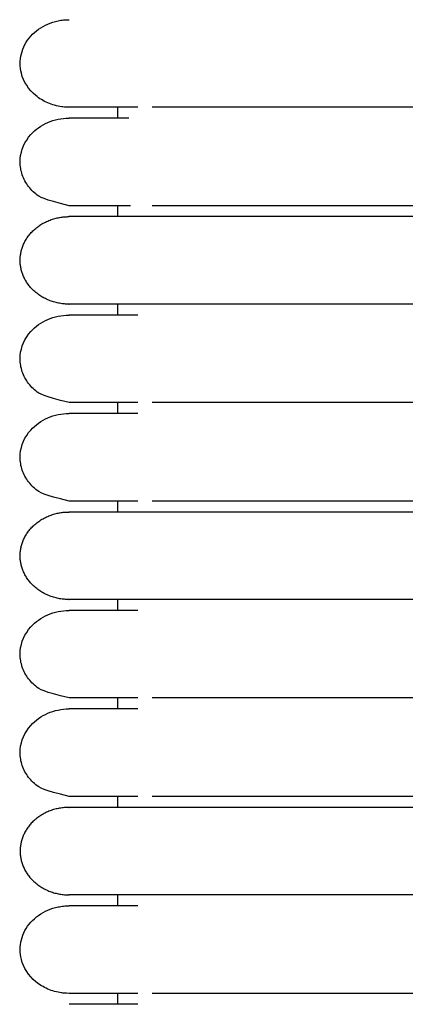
# Model space of a CAD drawing. Header units: millimetres. Extents: x -31695 to -19845, y -5614 to 7253.
# Tile 275 of 432: x -28383 to -28365, y 5080 to 5126. Entities that reach past the tile are written whole.
import ezdxf

# ---------------------------------------------------------------- set-up
doc = ezdxf.new("R2010")
doc.units = ezdxf.units.MM
doc.layers.add('2d', color=7, linetype='Continuous', true_color=0x000000)

msp = doc.modelspace()

# ---------------------------------------------------------------- linework, layer by layer
at = {"layer": '2d', "linetype": 'Continuous', "lineweight": -3}
for points, knots in [([(-28380.493, 5121.485), (-28380.682, 5121.491), (-28380.757, 5121.498), (-28380.831, 5121.508), (-28381.055, 5121.538), (-28381.273, 5121.599), (-28381.477, 5121.686), (-28381.68, 5121.774), (-28381.87, 5121.889), (-28382.035, 5122.027), (-28382.366, 5122.303), (-28382.603, 5122.669), (-28382.703, 5123.063), (-28382.779, 5123.359), (-28382.778, 5123.671), (-28382.703, 5123.967), (-28382.627, 5124.263), (-28382.477, 5124.544), (-28382.265, 5124.781), (-28382.054, 5125.018), (-28381.782, 5125.213), (-28381.476, 5125.344), (-28381.324, 5125.41), (-28381.163, 5125.461), (-28380.997, 5125.494), (-28380.915, 5125.511), (-28380.831, 5125.524), (-28380.705, 5125.537), (-28380.662, 5125.54), (-28380.588, 5125.543), (-28380.525, 5125.545), (-28380.493, 5125.545)], [23.445375, 23.445375, 23.445375, 23.445375, 23.445695, 23.445695, 23.445695, 24.046156, 24.046156, 24.046156, 24.646982, 24.646982, 24.646982, 25.861297, 25.861297, 25.861297, 26.766877, 26.766877, 26.766877, 27.671806, 27.671806, 27.671806, 28.577095, 28.577095, 28.577095, 29.026845, 29.026845, 29.026845, 29.26629, 29.26629, 29.386005, 29.386005, 29.47573, 29.47573, 29.47573, 29.47573]), ([(-28377.299, 5121.485), (-28378.073, 5121.485), (-28378.709, 5121.485), (-28379.203, 5121.485), (-28379.623, 5121.485), (-28379.939, 5121.485), (-28380.152, 5121.485), (-28380.366, 5121.485), (-28380.478, 5121.485), (-28380.493, 5121.485)], [0, 0, 0, 0, 8.585605, 8.585605, 8.585605, 15.831582, 15.831582, 15.831582, 22.972365, 22.972365, 22.972365, 22.972365]), ([(-28364.104, 5121.485), (-28364.33, 5121.485), (-28364.563, 5121.485), (-28364.789, 5121.485), (-28365.017, 5121.485), (-28365.245, 5121.485), (-28365.473, 5121.485), (-28365.701, 5121.485), (-28365.928, 5121.485), (-28366.155, 5121.485), (-28366.381, 5121.485), (-28366.607, 5121.485), (-28366.832, 5121.485), (-28367.058, 5121.485), (-28367.282, 5121.485), (-28367.504, 5121.485), (-28367.727, 5121.485), (-28367.949, 5121.485), (-28368.168, 5121.485), (-28368.388, 5121.485), (-28368.606, 5121.485), (-28368.823, 5121.485), (-28369.039, 5121.485), (-28369.254, 5121.485), (-28369.466, 5121.485), (-28369.679, 5121.485), (-28369.888, 5121.485), (-28370.094, 5121.485), (-28370.299, 5121.485), (-28370.502, 5121.485), (-28370.7, 5121.485), (-28370.899, 5121.485), (-28371.094, 5121.485), (-28371.285, 5121.485), (-28371.477, 5121.485), (-28371.664, 5121.485), (-28371.848, 5121.485), (-28372.031, 5121.485), (-28372.211, 5121.485), (-28372.386, 5121.485), (-28372.474, 5121.485), (-28372.561, 5121.485), (-28372.647, 5121.485), (-28372.732, 5121.485), (-28372.817, 5121.485), (-28372.9, 5121.485), (-28373.068, 5121.485), (-28373.231, 5121.485), (-28373.389, 5121.485), (-28373.469, 5121.485), (-28373.547, 5121.485), (-28373.624, 5121.485), (-28373.701, 5121.485), (-28373.777, 5121.485), (-28373.931, 5121.485), (-28373.94, 5121.485), (-28373.948, 5121.485), (-28374.062, 5121.485), (-28374.096, 5121.485), (-28374.131, 5121.485), (-28374.268, 5121.485), (-28374.302, 5121.485), (-28374.336, 5121.485), (-28374.47, 5121.485), (-28374.537, 5121.485), (-28374.603, 5121.485), (-28374.766, 5121.485), (-28374.798, 5121.485), (-28374.83, 5121.485), (-28374.934, 5121.485), (-28374.942, 5121.485), (-28374.95, 5121.485), (-28375.052, 5121.485), (-28375.176, 5121.485), (-28375.298, 5121.485), (-28375.504, 5121.485), (-28375.533, 5121.485), (-28375.562, 5121.485), (-28375.676, 5121.485), (-28375.704, 5121.485), (-28375.732, 5121.485), (-28375.801, 5121.485), (-28375.815, 5121.485), (-28375.828, 5121.485), (-28375.923, 5121.485), (-28375.977, 5121.485), (-28376.029, 5121.485), (-28376.081, 5121.485), (-28376.132, 5121.485), (-28376.183, 5121.485), (-28376.645, 5121.485)], [0, 0, 0, 0, 0.643985, 0.643985, 0.643985, 1.289246, 1.289246, 1.289246, 1.935685, 1.935685, 1.935685, 2.583188, 2.583188, 2.583188, 3.231644, 3.231644, 3.231644, 3.880957, 3.880957, 3.880957, 4.531058, 4.531058, 4.531058, 5.181921, 5.181921, 5.181921, 5.83184, 5.83184, 5.83184, 6.475745, 6.475745, 6.475745, 7.113971, 7.113971, 7.113971, 7.746581, 7.746581, 7.746581, 8.373501, 8.373501, 8.373501, 8.684771, 8.684771, 8.684771, 8.994561, 8.994561, 8.994561, 9.609623, 9.609623, 9.609623, 9.914787, 9.914787, 9.914787, 10.325452, 10.325452, 10.325452, 10.504613, 10.504613, 10.504613, 10.792881, 10.792881, 10.792881, 11.083081, 11.083081, 11.083081, 11.521899, 11.521899, 11.521899, 11.779768, 11.779768, 11.779768, 11.964795, 11.964795, 11.964795, 12.711703, 12.711703, 12.711703, 13.013421, 13.013421, 13.013421, 13.240802, 13.240802, 13.240802, 13.469112, 13.469112, 13.469112, 13.774964, 13.774964, 13.774964, 14.082459, 14.082459, 14.082459, 14.082459]), ([(-28380.487, 5116.918), (-28381.68, 5117.206), (-28381.869, 5117.322), (-28382.035, 5117.46), (-28382.2, 5117.597), (-28382.343, 5117.757), (-28382.456, 5117.933), (-28382.569, 5118.108), (-28382.652, 5118.299), (-28382.703, 5118.496), (-28382.753, 5118.693), (-28382.771, 5118.898), (-28382.754, 5119.1), (-28382.72, 5119.503), (-28382.547, 5119.897), (-28382.266, 5120.214), (-28382.054, 5120.451), (-28381.782, 5120.645), (-28381.476, 5120.777), (-28381.171, 5120.909), (-28380.832, 5120.978), (-28380.493, 5120.978)], [27.275666, 27.275666, 27.275666, 27.275666, 29.002832, 29.002832, 29.002832, 30.729132, 30.729132, 30.729132, 32.455725, 32.455725, 32.455725, 34.18314, 34.18314, 34.18314, 37.673901, 37.673901, 37.673901, 40.276928, 40.276928, 40.276928, 42.878078, 42.878078, 42.878078, 42.878078]), ([(-28377.724, 5120.978), (-28378.311, 5120.978), (-28378.804, 5120.978), (-28379.203, 5120.978), (-28379.623, 5120.978), (-28379.939, 5120.978), (-28380.152, 5120.978), (-28380.366, 5120.978), (-28380.478, 5120.978), (-28380.493, 5120.978)], [1.602164, 1.602164, 1.602164, 1.602164, 8.625998, 8.625998, 8.625998, 15.938399, 15.938399, 15.938399, 23.144641, 23.144641, 23.144641, 23.144641]), ([(-28377.644, 5116.918), (-28378.264, 5116.918), (-28378.782, 5116.918), (-28379.198, 5116.918), (-28379.617, 5116.918), (-28379.933, 5116.918), (-28380.147, 5116.918), (-28380.361, 5116.918), (-28380.472, 5116.918), (-28380.487, 5116.918)], [1.313171, 1.313171, 1.313171, 1.313171, 8.570479, 8.570479, 8.570479, 15.820583, 15.820583, 15.820583, 22.965432, 22.965432, 22.965432, 22.965432]), ([(-28364.104, 5116.918), (-28364.33, 5116.918), (-28364.563, 5116.918), (-28364.789, 5116.918), (-28365.017, 5116.918), (-28365.245, 5116.918), (-28365.473, 5116.918), (-28365.701, 5116.918), (-28365.928, 5116.918), (-28366.155, 5116.918), (-28366.381, 5116.918), (-28366.607, 5116.918), (-28366.832, 5116.918), (-28367.058, 5116.918), (-28367.282, 5116.918), (-28367.504, 5116.918), (-28367.727, 5116.918), (-28367.949, 5116.918), (-28368.168, 5116.918), (-28368.388, 5116.918), (-28368.606, 5116.918), (-28368.823, 5116.918), (-28369.039, 5116.918), (-28369.254, 5116.918), (-28369.466, 5116.918), (-28369.679, 5116.918), (-28369.888, 5116.918), (-28370.094, 5116.918), (-28370.299, 5116.918), (-28370.502, 5116.918), (-28370.7, 5116.918), (-28370.899, 5116.918), (-28371.094, 5116.918), (-28371.285, 5116.918), (-28371.477, 5116.918), (-28371.664, 5116.918), (-28371.848, 5116.918), (-28372.031, 5116.918), (-28372.211, 5116.918), (-28372.386, 5116.918), (-28372.474, 5116.918), (-28372.561, 5116.918), (-28372.647, 5116.918), (-28372.732, 5116.918), (-28372.817, 5116.918), (-28372.9, 5116.918), (-28373.068, 5116.918), (-28373.231, 5116.918), (-28373.389, 5116.918), (-28373.469, 5116.918), (-28373.547, 5116.918), (-28373.624, 5116.918), (-28373.701, 5116.918), (-28373.777, 5116.918), (-28373.931, 5116.918), (-28373.94, 5116.918), (-28373.948, 5116.918), (-28374.062, 5116.918), (-28374.096, 5116.918), (-28374.131, 5116.918), (-28374.268, 5116.918), (-28374.302, 5116.918), (-28374.336, 5116.918), (-28374.47, 5116.918), (-28374.537, 5116.918), (-28374.603, 5116.918), (-28374.766, 5116.918), (-28374.798, 5116.918), (-28374.83, 5116.918), (-28374.934, 5116.918), (-28374.942, 5116.918), (-28374.95, 5116.918), (-28375.052, 5116.918), (-28375.176, 5116.918), (-28375.298, 5116.918), (-28375.504, 5116.918), (-28375.533, 5116.918), (-28375.562, 5116.918), (-28375.676, 5116.918), (-28375.704, 5116.918), (-28375.732, 5116.918), (-28375.801, 5116.918), (-28375.815, 5116.918), (-28375.828, 5116.918), (-28375.923, 5116.918), (-28375.977, 5116.918), (-28376.029, 5116.918), (-28376.081, 5116.918), (-28376.132, 5116.918), (-28376.183, 5116.918), (-28376.645, 5116.918)], [0, 0, 0, 0, 0.643985, 0.643985, 0.643985, 1.289246, 1.289246, 1.289246, 1.935685, 1.935685, 1.935685, 2.583188, 2.583188, 2.583188, 3.231644, 3.231644, 3.231644, 3.880957, 3.880957, 3.880957, 4.531058, 4.531058, 4.531058, 5.181921, 5.181921, 5.181921, 5.831841, 5.831841, 5.831841, 6.475745, 6.475745, 6.475745, 7.113972, 7.113972, 7.113972, 7.746582, 7.746582, 7.746582, 8.373502, 8.373502, 8.373502, 8.684771, 8.684771, 8.684771, 8.994561, 8.994561, 8.994561, 9.609623, 9.609623, 9.609623, 9.914788, 9.914788, 9.914788, 10.325453, 10.325453, 10.325453, 10.504614, 10.504614, 10.504614, 10.792881, 10.792881, 10.792881, 11.083082, 11.083082, 11.083082, 11.521899, 11.521899, 11.521899, 11.779769, 11.779769, 11.779769, 11.964796, 11.964796, 11.964796, 12.711704, 12.711704, 12.711704, 13.013422, 13.013422, 13.013422, 13.240802, 13.240802, 13.240802, 13.469112, 13.469112, 13.469112, 13.774964, 13.774964, 13.774964, 14.08246, 14.08246, 14.08246, 14.08246]), ([(-28380.487, 5107.783), (-28381.68, 5108.071), (-28381.869, 5108.187), (-28382.035, 5108.325), (-28382.2, 5108.463), (-28382.343, 5108.623), (-28382.456, 5108.798), (-28382.569, 5108.973), (-28382.652, 5109.164), (-28382.703, 5109.361), (-28382.753, 5109.559), (-28382.771, 5109.763), (-28382.754, 5109.965), (-28382.72, 5110.369), (-28382.547, 5110.762), (-28382.266, 5111.079), (-28382.054, 5111.316), (-28381.782, 5111.511), (-28381.476, 5111.642), (-28381.171, 5111.774), (-28380.832, 5111.843), (-28380.493, 5111.843)], [27.395151, 27.395151, 27.395151, 27.395151, 29.109091, 29.109091, 29.109091, 30.82217, 30.82217, 30.82217, 32.535541, 32.535541, 32.535541, 34.249727, 34.249727, 34.249727, 37.713756, 37.713756, 37.713756, 40.296848, 40.296848, 40.296848, 42.878078, 42.878078, 42.878078, 42.878078]), ([(-28377.298, 5111.843), (-28378.075, 5111.843), (-28378.711, 5111.843), (-28379.203, 5111.843), (-28379.623, 5111.843), (-28379.939, 5111.843), (-28380.152, 5111.843), (-28380.366, 5111.843), (-28380.478, 5111.843), (-28380.493, 5111.843)], [0, 0, 0, 0, 8.64999, 8.64999, 8.64999, 15.950307, 15.950307, 15.950307, 23.144641, 23.144641, 23.144641, 23.144641]), ([(-28377.299, 5107.783), (-28378.073, 5107.783), (-28378.707, 5107.783), (-28379.198, 5107.783), (-28379.617, 5107.783), (-28379.933, 5107.783), (-28380.147, 5107.783), (-28380.361, 5107.783), (-28380.472, 5107.783), (-28380.487, 5107.783)], [0.020754, 0.020754, 0.020754, 0.020754, 8.582826, 8.582826, 8.582826, 15.826712, 15.826712, 15.826712, 22.965433, 22.965433, 22.965433, 22.965433]), ([(-28364.104, 5107.783), (-28364.332, 5107.783), (-28364.56, 5107.783), (-28364.789, 5107.783), (-28365.017, 5107.783), (-28365.245, 5107.783), (-28365.473, 5107.783), (-28365.701, 5107.783), (-28365.928, 5107.783), (-28366.155, 5107.783), (-28366.381, 5107.783), (-28366.607, 5107.783), (-28366.832, 5107.783), (-28367.058, 5107.783), (-28367.282, 5107.783), (-28367.504, 5107.783), (-28367.727, 5107.783), (-28367.949, 5107.783), (-28368.168, 5107.783), (-28368.388, 5107.783), (-28368.606, 5107.783), (-28368.823, 5107.783), (-28369.039, 5107.783), (-28369.254, 5107.783), (-28369.466, 5107.783), (-28369.679, 5107.783), (-28369.888, 5107.783), (-28370.094, 5107.783), (-28370.299, 5107.783), (-28370.502, 5107.783), (-28370.7, 5107.783), (-28370.899, 5107.783), (-28371.094, 5107.783), (-28371.285, 5107.783), (-28371.477, 5107.783), (-28371.664, 5107.783), (-28371.848, 5107.783), (-28372.031, 5107.783), (-28372.211, 5107.783), (-28372.386, 5107.783), (-28372.474, 5107.783), (-28372.561, 5107.783), (-28372.647, 5107.783), (-28372.732, 5107.783), (-28372.817, 5107.783), (-28372.9, 5107.783), (-28373.068, 5107.783), (-28373.231, 5107.783), (-28373.389, 5107.783), (-28373.469, 5107.783), (-28373.547, 5107.783), (-28373.624, 5107.783), (-28373.701, 5107.783), (-28373.777, 5107.783), (-28373.878, 5107.783), (-28373.887, 5107.783), (-28373.896, 5107.783), (-28374.009, 5107.783), (-28374.027, 5107.783), (-28374.044, 5107.783), (-28374.165, 5107.783), (-28374.2, 5107.783), (-28374.234, 5107.783), (-28374.369, 5107.783), (-28374.403, 5107.783), (-28374.437, 5107.783), (-28374.57, 5107.783), (-28374.603, 5107.783), (-28374.636, 5107.783), (-28374.766, 5107.783), (-28374.798, 5107.783), (-28374.83, 5107.783), (-28374.934, 5107.783), (-28374.942, 5107.783), (-28374.95, 5107.783), (-28375.052, 5107.783), (-28375.176, 5107.783), (-28375.298, 5107.783), (-28375.504, 5107.783), (-28375.533, 5107.783), (-28375.562, 5107.783), (-28375.676, 5107.783), (-28375.704, 5107.783), (-28375.732, 5107.783), (-28375.801, 5107.783), (-28375.815, 5107.783), (-28375.828, 5107.783), (-28375.923, 5107.783), (-28375.977, 5107.783), (-28376.029, 5107.783), (-28376.081, 5107.783), (-28376.132, 5107.783), (-28376.183, 5107.783), (-28376.645, 5107.783)], [1.757735, 1.757735, 1.757735, 1.757735, 2.403302, 2.403302, 2.403302, 3.048559, 3.048559, 3.048559, 3.694993, 3.694993, 3.694993, 4.342492, 4.342492, 4.342492, 4.990943, 4.990943, 4.990943, 5.640252, 5.640252, 5.640252, 6.290348, 6.290348, 6.290348, 6.941207, 6.941207, 6.941207, 7.591121, 7.591121, 7.591121, 8.235022, 8.235022, 8.235022, 8.873244, 8.873244, 8.873244, 9.505849, 9.505849, 9.505849, 10.132765, 10.132765, 10.132765, 10.444032, 10.444032, 10.444032, 10.75382, 10.75382, 10.75382, 11.368877, 11.368877, 11.368877, 11.67404, 11.67404, 11.67404, 12.013258, 12.013258, 12.013258, 12.192104, 12.192104, 12.192104, 12.40775, 12.40775, 12.40775, 12.696988, 12.696988, 12.696988, 12.988134, 12.988134, 12.988134, 13.281138, 13.281138, 13.281138, 13.539006, 13.539006, 13.539006, 13.724032, 13.724032, 13.724032, 14.470934, 14.470934, 14.470934, 14.77265, 14.77265, 14.77265, 15.000029, 15.000029, 15.000029, 15.228338, 15.228338, 15.228338, 15.534187, 15.534187, 15.534187, 15.84168, 15.84168, 15.84168, 15.84168]), ([(-28380.488, 5103.216), (-28381.68, 5103.504), (-28381.869, 5103.62), (-28382.035, 5103.758), (-28382.2, 5103.895), (-28382.343, 5104.055), (-28382.456, 5104.231), (-28382.569, 5104.406), (-28382.652, 5104.597), (-28382.703, 5104.794), (-28382.753, 5104.991), (-28382.771, 5105.196), (-28382.754, 5105.398), (-28382.72, 5105.801), (-28382.547, 5106.195), (-28382.266, 5106.512), (-28382.054, 5106.749), (-28381.782, 5106.943), (-28381.476, 5107.075), (-28381.171, 5107.207), (-28380.832, 5107.276), (-28380.493, 5107.276)], [27.520772, 27.520772, 27.520772, 27.520772, 29.220806, 29.220806, 29.220806, 30.919987, 30.919987, 30.919987, 32.619456, 32.619456, 32.619456, 34.319733, 34.319733, 34.319733, 37.755657, 37.755657, 37.755657, 40.317791, 40.317791, 40.317791, 42.878078, 42.878078, 42.878078, 42.878078]), ([(-28377.298, 5107.276), (-28378.075, 5107.276), (-28378.711, 5107.276), (-28379.203, 5107.276), (-28379.623, 5107.276), (-28379.939, 5107.276), (-28380.152, 5107.276), (-28380.366, 5107.276), (-28380.478, 5107.276), (-28380.493, 5107.276)], [0, 0, 0, 0, 8.64999, 8.64999, 8.64999, 15.950307, 15.950307, 15.950307, 23.144641, 23.144641, 23.144641, 23.144641]), ([(-28377.299, 5103.216), (-28378.073, 5103.216), (-28378.707, 5103.216), (-28379.198, 5103.216), (-28379.617, 5103.216), (-28379.933, 5103.216), (-28380.147, 5103.216), (-28380.361, 5103.216), (-28380.472, 5103.216), (-28380.487, 5103.216)], [0.021134, 0.021134, 0.021134, 0.021134, 8.582823, 8.582823, 8.582823, 15.82671, 15.82671, 15.82671, 22.965434, 22.965434, 22.965434, 22.965434]), ([(-28364.104, 5103.216), (-28364.33, 5103.216), (-28364.563, 5103.216), (-28364.789, 5103.216), (-28365.017, 5103.216), (-28365.245, 5103.216), (-28365.473, 5103.216), (-28365.701, 5103.216), (-28365.928, 5103.216), (-28366.155, 5103.216), (-28366.381, 5103.216), (-28366.607, 5103.216), (-28366.832, 5103.216), (-28367.058, 5103.216), (-28367.282, 5103.216), (-28367.504, 5103.216), (-28367.727, 5103.216), (-28367.949, 5103.216), (-28368.168, 5103.216), (-28368.388, 5103.216), (-28368.607, 5103.216), (-28368.823, 5103.216), (-28369.039, 5103.216), (-28369.254, 5103.216), (-28369.466, 5103.216), (-28369.678, 5103.216), (-28369.887, 5103.216), (-28370.094, 5103.216), (-28370.299, 5103.216), (-28370.502, 5103.216), (-28370.7, 5103.216), (-28370.899, 5103.216), (-28371.094, 5103.216), (-28371.285, 5103.216), (-28371.476, 5103.216), (-28371.663, 5103.216), (-28371.848, 5103.216), (-28372.03, 5103.216), (-28372.21, 5103.216), (-28372.386, 5103.216), (-28372.474, 5103.216), (-28372.561, 5103.216), (-28372.647, 5103.216), (-28372.732, 5103.216), (-28372.817, 5103.216), (-28372.9, 5103.216), (-28373.068, 5103.216), (-28373.231, 5103.216), (-28373.389, 5103.216), (-28373.468, 5103.216), (-28373.547, 5103.216), (-28373.624, 5103.216), (-28373.701, 5103.216), (-28373.777, 5103.216), (-28373.878, 5103.216), (-28373.887, 5103.216), (-28373.896, 5103.216), (-28374.009, 5103.216), (-28374.027, 5103.216), (-28374.044, 5103.216), (-28374.165, 5103.216), (-28374.2, 5103.216), (-28374.234, 5103.216), (-28374.369, 5103.216), (-28374.403, 5103.216), (-28374.437, 5103.216), (-28374.57, 5103.216), (-28374.603, 5103.216), (-28374.636, 5103.216), (-28374.766, 5103.216), (-28374.798, 5103.216), (-28374.83, 5103.216), (-28374.934, 5103.216), (-28374.942, 5103.216), (-28374.95, 5103.216), (-28375.052, 5103.216), (-28375.176, 5103.216), (-28375.298, 5103.216), (-28375.504, 5103.216), (-28375.533, 5103.216), (-28375.562, 5103.216), (-28375.676, 5103.216), (-28375.704, 5103.216), (-28375.732, 5103.216), (-28375.801, 5103.216), (-28375.815, 5103.216), (-28375.828, 5103.216), (-28375.923, 5103.216), (-28375.977, 5103.216), (-28376.029, 5103.216), (-28376.081, 5103.216), (-28376.132, 5103.216), (-28376.183, 5103.216), (-28376.645, 5103.216)], [0, 0, 0, 0, 0.643985, 0.643985, 0.643985, 1.289246, 1.289246, 1.289246, 1.935685, 1.935685, 1.935685, 2.583188, 2.583188, 2.583188, 3.231644, 3.231644, 3.231644, 3.880958, 3.880958, 3.880958, 4.531059, 4.531059, 4.531059, 5.181922, 5.181922, 5.181922, 5.831841, 5.831841, 5.831841, 6.475746, 6.475746, 6.475746, 7.113972, 7.113972, 7.113972, 7.746583, 7.746583, 7.746583, 8.373502, 8.373502, 8.373502, 8.684772, 8.684772, 8.684772, 8.994562, 8.994562, 8.994562, 9.609624, 9.609624, 9.609624, 9.914789, 9.914789, 9.914789, 10.254009, 10.254009, 10.254009, 10.432856, 10.432856, 10.432856, 10.648503, 10.648503, 10.648503, 10.937744, 10.937744, 10.937744, 11.228892, 11.228892, 11.228892, 11.521898, 11.521898, 11.521898, 11.779768, 11.779768, 11.779768, 11.964795, 11.964795, 11.964795, 12.711702, 12.711702, 12.711702, 13.01342, 13.01342, 13.01342, 13.240801, 13.240801, 13.240801, 13.469111, 13.469111, 13.469111, 13.774963, 13.774963, 13.774963, 14.082458, 14.082458, 14.082458, 14.082458]), ([(-28380.488, 5094.081), (-28381.68, 5094.369), (-28381.869, 5094.485), (-28382.035, 5094.623), (-28382.2, 5094.761), (-28382.343, 5094.921), (-28382.456, 5095.096), (-28382.569, 5095.271), (-28382.652, 5095.462), (-28382.703, 5095.659), (-28382.753, 5095.857), (-28382.771, 5096.061), (-28382.754, 5096.263), (-28382.72, 5096.667), (-28382.547, 5097.06), (-28382.266, 5097.377), (-28382.054, 5097.614), (-28381.782, 5097.808), (-28381.476, 5097.94), (-28381.171, 5098.072), (-28380.832, 5098.141), (-28380.493, 5098.141)], [27.520773, 27.520773, 27.520773, 27.520773, 29.220807, 29.220807, 29.220807, 30.919987, 30.919987, 30.919987, 32.619456, 32.619456, 32.619456, 34.319733, 34.319733, 34.319733, 37.755657, 37.755657, 37.755657, 40.317791, 40.317791, 40.317791, 42.878078, 42.878078, 42.878078, 42.878078]), ([(-28377.298, 5098.141), (-28378.075, 5098.141), (-28378.711, 5098.141), (-28379.203, 5098.141), (-28379.623, 5098.141), (-28379.939, 5098.141), (-28380.152, 5098.141), (-28380.366, 5098.141), (-28380.478, 5098.141), (-28380.493, 5098.141)], [0, 0, 0, 0, 8.64999, 8.64999, 8.64999, 15.950307, 15.950307, 15.950307, 23.144641, 23.144641, 23.144641, 23.144641]), ([(-28377.299, 5094.081), (-28378.073, 5094.081), (-28378.707, 5094.081), (-28379.198, 5094.081), (-28379.617, 5094.081), (-28379.933, 5094.081), (-28380.147, 5094.081), (-28380.361, 5094.081), (-28380.472, 5094.081), (-28380.487, 5094.081)], [0.021134, 0.021134, 0.021134, 0.021134, 8.582823, 8.582823, 8.582823, 15.826711, 15.826711, 15.826711, 22.965434, 22.965434, 22.965434, 22.965434]), ([(-28364.104, 5094.081), (-28364.33, 5094.081), (-28364.563, 5094.081), (-28364.789, 5094.081), (-28365.017, 5094.081), (-28365.245, 5094.081), (-28365.473, 5094.081), (-28365.701, 5094.081), (-28365.928, 5094.081), (-28366.155, 5094.081), (-28366.381, 5094.081), (-28366.607, 5094.081), (-28366.832, 5094.081), (-28367.058, 5094.081), (-28367.282, 5094.081), (-28367.504, 5094.081), (-28367.727, 5094.081), (-28367.949, 5094.081), (-28368.168, 5094.081), (-28368.388, 5094.081), (-28368.606, 5094.081), (-28368.823, 5094.081), (-28369.039, 5094.081), (-28369.254, 5094.081), (-28369.466, 5094.081), (-28369.679, 5094.081), (-28369.888, 5094.081), (-28370.094, 5094.081), (-28370.299, 5094.081), (-28370.502, 5094.081), (-28370.7, 5094.081), (-28370.899, 5094.081), (-28371.094, 5094.081), (-28371.285, 5094.081), (-28371.477, 5094.081), (-28371.664, 5094.081), (-28371.848, 5094.081), (-28372.031, 5094.081), (-28372.211, 5094.081), (-28372.386, 5094.081), (-28372.474, 5094.081), (-28372.561, 5094.081), (-28372.647, 5094.081), (-28372.732, 5094.081), (-28372.817, 5094.081), (-28372.9, 5094.081), (-28373.068, 5094.081), (-28373.231, 5094.081), (-28373.389, 5094.081), (-28373.469, 5094.081), (-28373.547, 5094.081), (-28373.624, 5094.081), (-28373.701, 5094.081), (-28373.777, 5094.081), (-28373.878, 5094.081), (-28373.887, 5094.081), (-28373.896, 5094.081), (-28374.009, 5094.081), (-28374.027, 5094.081), (-28374.044, 5094.081), (-28374.165, 5094.081), (-28374.2, 5094.081), (-28374.234, 5094.081), (-28374.369, 5094.081), (-28374.403, 5094.081), (-28374.437, 5094.081), (-28374.57, 5094.081), (-28374.603, 5094.081), (-28374.636, 5094.081), (-28374.766, 5094.081), (-28374.798, 5094.081), (-28374.83, 5094.081), (-28374.934, 5094.081), (-28374.942, 5094.081), (-28374.95, 5094.081), (-28375.052, 5094.081), (-28375.176, 5094.081), (-28375.298, 5094.081), (-28375.504, 5094.081), (-28375.533, 5094.081), (-28375.562, 5094.081), (-28375.676, 5094.081), (-28375.704, 5094.081), (-28375.732, 5094.081), (-28375.801, 5094.081), (-28375.815, 5094.081), (-28375.828, 5094.081), (-28375.923, 5094.081), (-28375.977, 5094.081), (-28376.029, 5094.081), (-28376.081, 5094.081), (-28376.132, 5094.081), (-28376.183, 5094.081), (-28376.645, 5094.081)], [0, 0, 0, 0, 0.643985, 0.643985, 0.643985, 1.289246, 1.289246, 1.289246, 1.935685, 1.935685, 1.935685, 2.583188, 2.583188, 2.583188, 3.231644, 3.231644, 3.231644, 3.880957, 3.880957, 3.880957, 4.531058, 4.531058, 4.531058, 5.181921, 5.181921, 5.181921, 5.83184, 5.83184, 5.83184, 6.475745, 6.475745, 6.475745, 7.113971, 7.113971, 7.113971, 7.746581, 7.746581, 7.746581, 8.373501, 8.373501, 8.373501, 8.68477, 8.68477, 8.68477, 8.99456, 8.99456, 8.99456, 9.609622, 9.609622, 9.609622, 9.914787, 9.914787, 9.914787, 10.254008, 10.254008, 10.254008, 10.432855, 10.432855, 10.432855, 10.648502, 10.648502, 10.648502, 10.937742, 10.937742, 10.937742, 11.22889, 11.22889, 11.22889, 11.521896, 11.521896, 11.521896, 11.779766, 11.779766, 11.779766, 11.964793, 11.964793, 11.964793, 12.7117, 12.7117, 12.7117, 13.013419, 13.013419, 13.013419, 13.240799, 13.240799, 13.240799, 13.469109, 13.469109, 13.469109, 13.774961, 13.774961, 13.774961, 14.082456, 14.082456, 14.082456, 14.082456]), ([(-28380.488, 5089.514), (-28381.68, 5089.802), (-28381.869, 5089.918), (-28382.035, 5090.056), (-28382.2, 5090.193), (-28382.343, 5090.353), (-28382.456, 5090.529), (-28382.569, 5090.704), (-28382.652, 5090.895), (-28382.703, 5091.092), (-28382.753, 5091.289), (-28382.771, 5091.494), (-28382.754, 5091.696), (-28382.72, 5092.099), (-28382.547, 5092.493), (-28382.266, 5092.81), (-28382.054, 5093.047), (-28381.782, 5093.241), (-28381.476, 5093.373), (-28381.171, 5093.504), (-28380.832, 5093.574), (-28380.493, 5093.574)], [27.520773, 27.520773, 27.520773, 27.520773, 29.220807, 29.220807, 29.220807, 30.919987, 30.919987, 30.919987, 32.619456, 32.619456, 32.619456, 34.319733, 34.319733, 34.319733, 37.755657, 37.755657, 37.755657, 40.317791, 40.317791, 40.317791, 42.878078, 42.878078, 42.878078, 42.878078]), ([(-28377.298, 5093.574), (-28378.075, 5093.574), (-28378.711, 5093.574), (-28379.203, 5093.574), (-28379.623, 5093.574), (-28379.939, 5093.574), (-28380.152, 5093.574), (-28380.366, 5093.574), (-28380.478, 5093.574), (-28380.493, 5093.574)], [0, 0, 0, 0, 8.64999, 8.64999, 8.64999, 15.950307, 15.950307, 15.950307, 23.144641, 23.144641, 23.144641, 23.144641]), ([(-28377.299, 5089.514), (-28378.073, 5089.514), (-28378.707, 5089.514), (-28379.198, 5089.514), (-28379.617, 5089.514), (-28379.933, 5089.514), (-28380.147, 5089.514), (-28380.361, 5089.514), (-28380.472, 5089.514), (-28380.487, 5089.514)], [0.021134, 0.021134, 0.021134, 0.021134, 8.582823, 8.582823, 8.582823, 15.826711, 15.826711, 15.826711, 22.965435, 22.965435, 22.965435, 22.965435]), ([(-28364.104, 5089.514), (-28364.33, 5089.514), (-28364.563, 5089.514), (-28364.789, 5089.514), (-28365.017, 5089.514), (-28365.245, 5089.514), (-28365.473, 5089.514), (-28365.701, 5089.514), (-28365.928, 5089.514), (-28366.155, 5089.514), (-28366.381, 5089.514), (-28366.607, 5089.514), (-28366.832, 5089.514), (-28367.058, 5089.514), (-28367.282, 5089.514), (-28367.504, 5089.514), (-28367.727, 5089.514), (-28367.949, 5089.514), (-28368.168, 5089.514), (-28368.388, 5089.514), (-28368.606, 5089.514), (-28368.823, 5089.514), (-28369.039, 5089.514), (-28369.254, 5089.514), (-28369.466, 5089.514), (-28369.679, 5089.514), (-28369.888, 5089.514), (-28370.094, 5089.514), (-28370.299, 5089.514), (-28370.502, 5089.514), (-28370.7, 5089.514), (-28370.899, 5089.514), (-28371.094, 5089.514), (-28371.285, 5089.514), (-28371.476, 5089.514), (-28371.663, 5089.514), (-28371.848, 5089.514), (-28372.031, 5089.514), (-28372.211, 5089.514), (-28372.386, 5089.514), (-28372.474, 5089.514), (-28372.561, 5089.514), (-28372.647, 5089.514), (-28372.732, 5089.514), (-28372.817, 5089.514), (-28372.9, 5089.514), (-28373.068, 5089.514), (-28373.231, 5089.514), (-28373.389, 5089.514), (-28373.469, 5089.514), (-28373.547, 5089.514), (-28373.624, 5089.514), (-28373.701, 5089.514), (-28373.777, 5089.514), (-28373.878, 5089.514), (-28373.887, 5089.514), (-28373.896, 5089.514), (-28374.009, 5089.514), (-28374.027, 5089.514), (-28374.044, 5089.514), (-28374.165, 5089.514), (-28374.2, 5089.514), (-28374.234, 5089.514), (-28374.369, 5089.514), (-28374.403, 5089.514), (-28374.437, 5089.514), (-28374.57, 5089.514), (-28374.603, 5089.514), (-28374.636, 5089.514), (-28374.766, 5089.514), (-28374.798, 5089.514), (-28374.83, 5089.514), (-28374.934, 5089.514), (-28374.942, 5089.514), (-28374.95, 5089.514), (-28375.052, 5089.514), (-28375.176, 5089.514), (-28375.298, 5089.514), (-28375.504, 5089.514), (-28375.533, 5089.514), (-28375.562, 5089.514), (-28375.676, 5089.514), (-28375.704, 5089.514), (-28375.732, 5089.514), (-28375.801, 5089.514), (-28375.815, 5089.514), (-28375.828, 5089.514), (-28375.923, 5089.514), (-28375.977, 5089.514), (-28376.029, 5089.514), (-28376.081, 5089.514), (-28376.132, 5089.514), (-28376.183, 5089.514), (-28376.645, 5089.514)], [0, 0, 0, 0, 0.643985, 0.643985, 0.643985, 1.289246, 1.289246, 1.289246, 1.935685, 1.935685, 1.935685, 2.583188, 2.583188, 2.583188, 3.231644, 3.231644, 3.231644, 3.880958, 3.880958, 3.880958, 4.531059, 4.531059, 4.531059, 5.181921, 5.181921, 5.181921, 5.831841, 5.831841, 5.831841, 6.475746, 6.475746, 6.475746, 7.113972, 7.113972, 7.113972, 7.746582, 7.746582, 7.746582, 8.373502, 8.373502, 8.373502, 8.684771, 8.684771, 8.684771, 8.994561, 8.994561, 8.994561, 9.609623, 9.609623, 9.609623, 9.914788, 9.914788, 9.914788, 10.254009, 10.254009, 10.254009, 10.432856, 10.432856, 10.432856, 10.648503, 10.648503, 10.648503, 10.937743, 10.937743, 10.937743, 11.228891, 11.228891, 11.228891, 11.521898, 11.521898, 11.521898, 11.779767, 11.779767, 11.779767, 11.964794, 11.964794, 11.964794, 12.711702, 12.711702, 12.711702, 13.01342, 13.01342, 13.01342, 13.2408, 13.2408, 13.2408, 13.46911, 13.46911, 13.46911, 13.774962, 13.774962, 13.774962, 14.082457, 14.082457, 14.082457, 14.082457]), ([(-28380.493, 5080.379), (-28380.682, 5080.385), (-28380.757, 5080.392), (-28380.831, 5080.402), (-28381.055, 5080.432), (-28381.273, 5080.493), (-28381.477, 5080.58), (-28381.68, 5080.668), (-28381.87, 5080.783), (-28382.035, 5080.921), (-28382.366, 5081.196), (-28382.603, 5081.563), (-28382.703, 5081.957), (-28382.779, 5082.253), (-28382.778, 5082.565), (-28382.703, 5082.861), (-28382.627, 5083.157), (-28382.477, 5083.438), (-28382.265, 5083.675), (-28382.054, 5083.912), (-28381.782, 5084.106), (-28381.476, 5084.238), (-28381.324, 5084.304), (-28381.163, 5084.354), (-28380.997, 5084.388), (-28380.915, 5084.405), (-28380.831, 5084.418), (-28380.705, 5084.431), (-28380.662, 5084.434), (-28380.588, 5084.437), (-28380.525, 5084.438), (-28380.493, 5084.439)], [23.445588, 23.445588, 23.445588, 23.445588, 23.445766, 23.445766, 23.445766, 24.04622, 24.04622, 24.04622, 24.647039, 24.647039, 24.647039, 25.861339, 25.861339, 25.861339, 26.766909, 26.766909, 26.766909, 27.671827, 27.671827, 27.671827, 28.577105, 28.577105, 28.577105, 29.02685, 29.02685, 29.02685, 29.266292, 29.266292, 29.386006, 29.386006, 29.47573, 29.47573, 29.47573, 29.47573]), ([(-28377.298, 5084.439), (-28378.075, 5084.439), (-28378.711, 5084.439), (-28379.203, 5084.439), (-28379.623, 5084.439), (-28379.938, 5084.439), (-28380.152, 5084.439), (-28380.366, 5084.439), (-28380.477, 5084.439), (-28380.493, 5084.439)], [0, 0, 0, 0, 8.649968, 8.649968, 8.649968, 15.950267, 15.950267, 15.950267, 23.144583, 23.144583, 23.144583, 23.144583]), ([(-28377.299, 5080.379), (-28378.073, 5080.379), (-28378.709, 5080.379), (-28379.203, 5080.379), (-28379.623, 5080.379), (-28379.939, 5080.379), (-28380.152, 5080.379), (-28380.366, 5080.379), (-28380.478, 5080.379), (-28380.493, 5080.379)], [0, 0, 0, 0, 8.58561, 8.58561, 8.58561, 15.831591, 15.831591, 15.831591, 22.972378, 22.972378, 22.972378, 22.972378]), ([(-28364.104, 5080.379), (-28364.33, 5080.379), (-28364.563, 5080.379), (-28364.789, 5080.379), (-28365.017, 5080.379), (-28365.245, 5080.379), (-28365.473, 5080.379), (-28365.701, 5080.379), (-28365.928, 5080.379), (-28366.155, 5080.379), (-28366.381, 5080.379), (-28366.607, 5080.379), (-28366.832, 5080.379), (-28367.058, 5080.379), (-28367.282, 5080.379), (-28367.504, 5080.379), (-28367.727, 5080.379), (-28367.949, 5080.379), (-28368.168, 5080.379), (-28368.388, 5080.379), (-28368.606, 5080.379), (-28368.823, 5080.379), (-28369.039, 5080.379), (-28369.254, 5080.379), (-28369.466, 5080.379), (-28369.679, 5080.379), (-28369.888, 5080.379), (-28370.094, 5080.379), (-28370.299, 5080.379), (-28370.502, 5080.379), (-28370.7, 5080.379), (-28370.899, 5080.379), (-28371.094, 5080.379), (-28371.285, 5080.379), (-28371.477, 5080.379), (-28371.664, 5080.379), (-28371.848, 5080.379), (-28372.031, 5080.379), (-28372.211, 5080.379), (-28372.386, 5080.379), (-28372.474, 5080.379), (-28372.561, 5080.379), (-28372.647, 5080.379), (-28372.732, 5080.379), (-28372.817, 5080.379), (-28372.9, 5080.379), (-28373.068, 5080.379), (-28373.231, 5080.379), (-28373.389, 5080.379), (-28373.469, 5080.379), (-28373.547, 5080.379), (-28373.624, 5080.379), (-28373.701, 5080.379), (-28373.777, 5080.379), (-28373.878, 5080.379), (-28373.887, 5080.379), (-28373.896, 5080.379), (-28374.009, 5080.379), (-28374.027, 5080.379), (-28374.044, 5080.379), (-28374.165, 5080.379), (-28374.2, 5080.379), (-28374.234, 5080.379), (-28374.369, 5080.379), (-28374.403, 5080.379), (-28374.437, 5080.379), (-28374.57, 5080.379), (-28374.603, 5080.379), (-28374.636, 5080.379), (-28374.766, 5080.379), (-28374.798, 5080.379), (-28374.83, 5080.379), (-28374.934, 5080.379), (-28374.942, 5080.379), (-28374.95, 5080.379), (-28375.052, 5080.379), (-28375.176, 5080.379), (-28375.298, 5080.379), (-28375.504, 5080.379), (-28375.533, 5080.379), (-28375.562, 5080.379), (-28375.676, 5080.379), (-28375.704, 5080.379), (-28375.732, 5080.379), (-28375.801, 5080.379), (-28375.815, 5080.379), (-28375.828, 5080.379), (-28375.923, 5080.379), (-28375.977, 5080.379), (-28376.029, 5080.379), (-28376.081, 5080.379), (-28376.132, 5080.379), (-28376.183, 5080.379), (-28376.645, 5080.379)], [0, 0, 0, 0, 0.643985, 0.643985, 0.643985, 1.289246, 1.289246, 1.289246, 1.935685, 1.935685, 1.935685, 2.583188, 2.583188, 2.583188, 3.231644, 3.231644, 3.231644, 3.880957, 3.880957, 3.880957, 4.531058, 4.531058, 4.531058, 5.181921, 5.181921, 5.181921, 5.83184, 5.83184, 5.83184, 6.475745, 6.475745, 6.475745, 7.113972, 7.113972, 7.113972, 7.746582, 7.746582, 7.746582, 8.373501, 8.373501, 8.373501, 8.684771, 8.684771, 8.684771, 8.994561, 8.994561, 8.994561, 9.609623, 9.609623, 9.609623, 9.914787, 9.914787, 9.914787, 10.254008, 10.254008, 10.254008, 10.432855, 10.432855, 10.432855, 10.648502, 10.648502, 10.648502, 10.937743, 10.937743, 10.937743, 11.228891, 11.228891, 11.228891, 11.521897, 11.521897, 11.521897, 11.779767, 11.779767, 11.779767, 11.964794, 11.964794, 11.964794, 12.711701, 12.711701, 12.711701, 13.013419, 13.013419, 13.013419, 13.240799, 13.240799, 13.240799, 13.469109, 13.469109, 13.469109, 13.774961, 13.774961, 13.774961, 14.082456, 14.082456, 14.082456, 14.082456]), ([(-28377.298, 5079.872), (-28378.075, 5079.872), (-28378.711, 5079.872), (-28379.203, 5079.872), (-28379.623, 5079.872), (-28379.938, 5079.872), (-28380.152, 5079.872), (-28380.366, 5079.872), (-28380.477, 5079.872), (-28380.493, 5079.872)], [0, 0, 0, 0, 8.649968, 8.649968, 8.649968, 15.950267, 15.950267, 15.950267, 23.144583, 23.144583, 23.144583, 23.144583])]:
    msp.add_open_spline(points, degree=3, knots=knots, dxfattribs=at)
for points, degree in [([(-28378.226, 5120.978), (-28378.226, 5121.232), (-28378.226, 5121.485)], 2), ([(-28378.226, 5116.41), (-28378.226, 5116.664), (-28378.226, 5116.918)], 2), ([(-28378.226, 5111.843), (-28378.226, 5112.097), (-28378.226, 5112.351)], 2), ([(-28378.226, 5107.276), (-28378.226, 5107.53), (-28378.226, 5107.783)], 2), ([(-28380.488, 5103.216), (-28380.488, 5103.216), (-28380.488, 5103.216), (-28380.487, 5103.216)], 3), ([(-28378.226, 5102.708), (-28378.226, 5102.962), (-28378.226, 5103.216)], 2), ([(-28378.226, 5098.141), (-28378.226, 5098.395), (-28378.226, 5098.649)], 2), ([(-28380.488, 5094.081), (-28380.488, 5094.081), (-28380.488, 5094.081), (-28380.487, 5094.081)], 3), ([(-28378.226, 5093.574), (-28378.226, 5093.828), (-28378.226, 5094.081)], 2), ([(-28380.488, 5089.514), (-28380.488, 5089.514), (-28380.488, 5089.514), (-28380.487, 5089.514)], 3), ([(-28378.226, 5089.006), (-28378.226, 5089.26), (-28378.226, 5089.514)], 2), ([(-28378.226, 5084.439), (-28378.226, 5084.693), (-28378.226, 5084.947)], 2), ([(-28378.226, 5079.872), (-28378.226, 5080.126), (-28378.226, 5080.379)], 2)]:
    msp.add_open_spline(points, degree=degree, dxfattribs=at)
for points, weights, knots in [([(-28380.493, 5112.351), (-28382.76, 5112.351), (-28382.76, 5114.381), (-28382.76, 5116.41), (-28380.493, 5116.41)], [1, 0.707106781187, 1, 0.707106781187, 1], [0, 0, 0, 1.570796, 1.570796, 3.141593, 3.141593, 3.141593]), ([(-28364.104, 5116.41), (-28369.737, 5116.41), (-28373.721, 5116.41), (-28376.385, 5116.41), (-28377.298, 5116.41)], [1, 0.853553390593, 0.853553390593, 0.853553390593, 0.919067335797], [0, 0, 0, 9.941125, 9.941125, 16.590224, 16.590224, 16.590224]), ([(-28364.104, 5112.351), (-28369.737, 5112.351), (-28373.721, 5112.351), (-28376.385, 5112.351), (-28377.298, 5112.351)], [1, 0.853553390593, 0.853553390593, 0.853553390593, 0.919067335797], [0, 0, 0, 9.941125, 9.941125, 16.590224, 16.590224, 16.590224]), ([(-28380.493, 5098.649), (-28382.76, 5098.649), (-28382.76, 5100.678), (-28382.76, 5102.708), (-28380.493, 5102.708)], [1, 0.707106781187, 1, 0.707106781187, 1], [0, 0, 0, 1.570796, 1.570796, 3.141593, 3.141593, 3.141593]), ([(-28364.104, 5102.708), (-28369.737, 5102.708), (-28373.721, 5102.708), (-28376.385, 5102.708), (-28377.298, 5102.708)], [1, 0.853553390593, 0.853553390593, 0.853553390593, 0.919067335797], [0, 0, 0, 9.941125, 9.941125, 16.590224, 16.590224, 16.590224]), ([(-28364.104, 5098.649), (-28369.737, 5098.649), (-28373.721, 5098.649), (-28376.385, 5098.649), (-28377.298, 5098.649)], [1, 0.853553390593, 0.853553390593, 0.853553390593, 0.919067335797], [0, 0, 0, 9.941125, 9.941125, 16.590224, 16.590224, 16.590224]), ([(-28380.493, 5089.006), (-28382.76, 5089.006), (-28382.76, 5086.976), (-28382.76, 5084.947), (-28380.493, 5084.947)], [1, 0.707106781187, 1, 0.707106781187, 1], [9.424778, 9.424778, 9.424778, 12.566371, 12.566371, 15.707963, 15.707963, 15.707963]), ([(-28364.104, 5089.006), (-28369.737, 5089.006), (-28373.721, 5089.006), (-28376.385, 5089.006), (-28377.298, 5089.006)], [1, 0.853553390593, 0.853553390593, 0.853553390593, 0.919067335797], [0, 0, 0, 9.941125, 9.941125, 16.590224, 16.590224, 16.590224]), ([(-28364.104, 5084.947), (-28369.737, 5084.947), (-28373.721, 5084.947), (-28376.385, 5084.947), (-28377.298, 5084.947)], [1, 0.853553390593, 0.853553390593, 0.853553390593, 0.919067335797], [0, 0, 0, 9.941125, 9.941125, 16.590224, 16.590224, 16.590224])]:
    msp.add_rational_spline(points, weights, degree=2, knots=knots, dxfattribs=at)
for points in [[(-28377.298, 5116.41), (-28380.493, 5116.41), (-28380.493, 5116.41)], [(-28377.298, 5112.351), (-28380.493, 5112.351), (-28380.493, 5112.351)], [(-28377.298, 5102.708), (-28380.493, 5102.708), (-28380.493, 5102.708)], [(-28377.298, 5098.649), (-28380.493, 5098.649), (-28380.493, 5098.649)], [(-28377.298, 5089.006), (-28380.493, 5089.006), (-28380.493, 5089.006)], [(-28377.298, 5084.947), (-28380.493, 5084.947), (-28380.493, 5084.947)]]:
    msp.add_rational_spline(points, [0.919067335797, 0.951503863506, 1], degree=2, dxfattribs=at)

doc.saveas('drawing.dxf')
